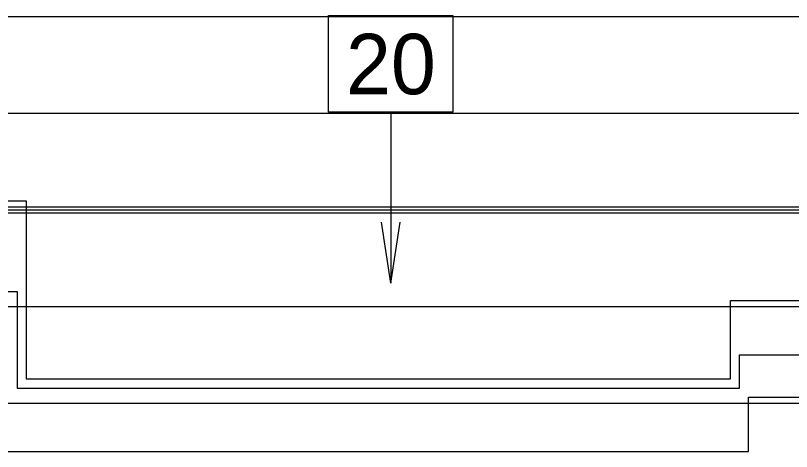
# Model space of a CAD drawing. Extents: x 2 to 10148, y 0 to 380.
# Drawn here: x 9009.6 to 9073.8, y 178 to 214.1 of the extents above; entities that cross this region are included whole.
import ezdxf

# ---------------------------------------------------------------- set-up
doc = ezdxf.new("R2010")
doc.units = 0
for name, color, linetype in [('RYCHL_A', 7, 'Continuous'), ('RYCHL_B', 7, 'Continuous'), ('RYCHL_C', 7, 'Continuous'), ('RYCHL_RASTR', 7, 'Continuous'), ('SLOUPEC', 7, 'Continuous')]:
    doc.layers.add(name, color=color, linetype=linetype)

msp = doc.modelspace()

# ---------------------------------------------------------------- linework, layer by layer
at = {"layer": 'RYCHL_A'}
for p, q in [((9070.284, 178), (9070.284, 182.5)), ((9070.284, 182.5), (9139.76, 182.5)), ((9008.984, 178), (9070.284, 178))]:
    msp.add_line(p, q, dxfattribs=at)
at = {"layer": 'RYCHL_B'}
for p, q in [((8684.234, 191.25), (9009.734, 191.25)), ((9009.734, 191.25), (9009.734, 183.25)), ((9069.534, 183.25), (9069.534, 186)), ((9069.534, 186), (9138.147, 186)), ((9009.734, 183.25), (9069.534, 183.25))]:
    msp.add_line(p, q, dxfattribs=at)
at = {"layer": 'RYCHL_C'}
for p, q in [((8683.484, 198.75), (9010.484, 198.75)), ((9010.484, 198.75), (9010.484, 184)), ((9068.784, 184), (9068.784, 190.5)), ((9068.784, 190.5), (9138.147, 190.5)), ((9010.484, 184), (9068.784, 184))]:
    msp.add_line(p, q, dxfattribs=at)
at = {"layer": 'RYCHL_RASTR'}
for p, q in [((8072.18, 214), (9140.348, 214)), ((8072.18, 206), (9140.391, 206)), ((8072.18, 198.25), (9140.391, 198.25)), ((8072.18, 198), (9140.391, 198)), ((8072.18, 197.75), (9140.391, 197.75)), ((8072.18, 190), (9140.391, 190)), ((8072.18, 182), (9140.391, 182))]:
    msp.add_line(p, q, dxfattribs=at)
at = {"layer": 'SLOUPEC'}
for p, q in [((9040.667, 206.084), (9040.667, 191.934)), ((9040.667, 191.934), (9039.899, 196.976)), ((9040.667, 191.934), (9041.434, 196.976))]:
    msp.add_line(p, q, dxfattribs=at)
msp.add_lwpolyline([(9035.521, 214.083), (9045.812, 214.083), (9045.812, 206.084), (9035.521, 206.084)], close=True, dxfattribs=at)

# ---------------------------------------------------------------- texts
msp.add_text('20', height=5, dxfattribs=at).set_placement((9036.956, 207.567))

doc.saveas('drawing.dxf')
